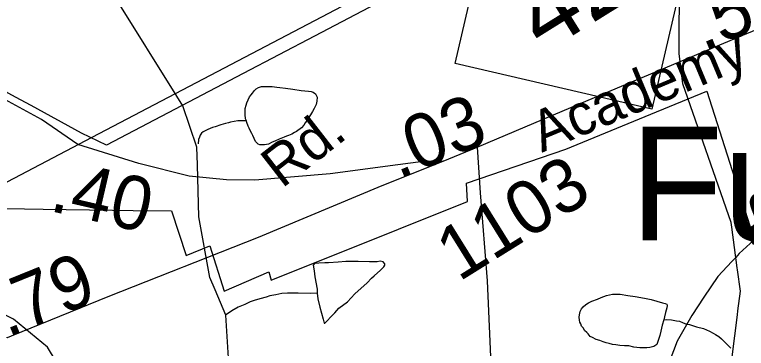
# Model space of a CAD drawing. Extents: x 2001466 to 31450019, y -30647475 to 847247.
# Drawn here: x 2052262 to 2055675, y 665696 to 667252 of the extents above; entities that cross this region are included whole.
import ezdxf

# ---------------------------------------------------------------- set-up
doc = ezdxf.new("R2010")
doc.units = 0
for name, color, linetype in [('Exist Boundary Political City Limit New', 7, 'Continuous'), ('Exist Civil Demographics City Label', 7, 'Continuous'), ('Exist Hydrographic Creek Single Shore', 7, 'Continuous'), ('Exist Hydrographic Misc Water Feature', 7, 'Continuous'), ('Exist Railroad Mainline', 7, 'Continuous'), ('Exist Road Non-System Type 51 Label', 7, 'Continuous'), ('Exist Road Primary NC Attributed', 7, 'Continuous'), ('Exist Road Primary NC Label', 7, 'Continuous'), ('Exist Road Primary NC Service Mileage Hundredths English Label', 7, 'Continuous'), ('Exist Road Primary NC Shield CELL', 7, 'Continuous'), ('Exist Road Primary NC Shield Number Label', 7, 'Continuous'), ('Exist Road Secondary Mileage Hundredths English Label', 7, 'Continuous'), ('Exist Road Secondary Type 51 Attributed', 7, 'Continuous'), ('Exist Road Secondary Type 51 Label', 7, 'Continuous'), ('Exist Road Secondary Type 51 Number Label', 7, 'Continuous'), ('Map Preparation Boundary City Limit Buffer Line', 7, 'Continuous')]:
    doc.layers.add(name, color=color, linetype=linetype)

msp = doc.modelspace()

# ---------------------------------------------------------------- linework, layer by layer
at = {"layer": 'Exist Boundary Political City Limit New'}
for points in [[(2054801.8, 667751.5), (2053660.4, 667152.6), (2053327.5, 666977.9), (2052690.6, 666643.7), (2052574.2, 666699.1), (2052338.9, 666828.2), (2052265, 666867.9), (2052235.1, 666884), (2052099.1, 666957.6), (2052098.8, 666888.7), (2052095.1, 666691.8)], [(2052095.1, 666691.8), (2052092, 666502.8), (2052090.8, 666445.9), (2052123.5, 666350), (2052220.5, 666348.5), (2052394.6, 666345.8), (2052718.4, 666340.8), (2052814, 666339.7), (2052993.8, 666337.4), (2053061.5, 666128.9), (2053171.9, 666173.9), (2053238.5, 665962.8), (2053447.8, 666053.3), (2053459.1, 666013.7), (2054053.1, 666251.2), (2054374.5, 666381.3), (2054368.9, 666466.1), (2054832.8, 666624.4), (2055228.8, 666788.4), (2055490.1, 666895.9), (2055727.8, 666155.1)]]:
    msp.add_lwpolyline(points, dxfattribs=at)
at = {"layer": 'Exist Hydrographic Creek Single Shore'}
for points in [[(2053017.7, 666872.7), (2052736.4, 667325.2), (2052319.3, 667793), (2052143.4, 668082), (2051868.4, 668350), (2051451.4, 668630.9), (2051117.3, 668781.9), (2050292.4, 668952.9), (2050134.3, 669028.3), (2049975.4, 669271), (2049847.4, 669402.6)], [(2053114.6, 666551.6), (2053112.3, 666635.1), (2053046.3, 666826.8), (2053017.7, 666872.7)], [(2053273.2, 665427.7), (2053006.3, 665420.1), (2052782.4, 665359), (2052490.4, 665574.9), (2052414.3, 665701.1), (2052256.4, 665832.3), (2052022.2, 665948.5), (2051756.3, 665950.7), (2051539.3, 665974.8), (2051155.3, 666107.3), (2050197.3, 666481), (2049997.3, 666488.4), (2049843.6, 666575.6)], [(2053197.2, 665968.7), (2053172.4, 666027), (2053121.3, 666310.1), (2053114.6, 666551.6)], [(2053273.2, 665427.7), (2053247.2, 665851.5), (2053197.2, 665968.7)]]:
    msp.add_lwpolyline(points, dxfattribs=at)
at = {"layer": 'Exist Hydrographic Misc Water Feature'}
for p, q in [((2055632.7, 666072.1), (2055607.1, 666261.8)), ((2055634.1, 666061.9), (2055632.7, 666072.1)), ((2055633.2, 665852), (2055635.7, 665871.8))]:
    msp.add_line(p, q, dxfattribs=at)
for points in [[(2055607.1, 666261.8), (2055604.3, 666282.6), (2055378.3, 666930.3), (2055361.3, 667071.7), (2055367.4, 668505.3), (2055335.1, 668528.9)], [(2053343.2, 666756.6), (2053339.3, 666766.6), (2053337.2, 666786.6), (2053337, 666802.6), (2053337, 666814.6), (2053341.1, 666830.7), (2053345, 666840.7), (2053356.9, 666868.6), (2053364.9, 666878.7), (2053370.9, 666886.7), (2053380.9, 666898.7), (2053388.9, 666906.7), (2053398.9, 666912.8), (2053412.9, 666916.8), (2053436.9, 666916.8), (2053462.7, 666916.8), (2053484.9, 666914.9), (2053499, 666912.9), (2053524.8, 666908.9), (2053558.9, 666905), (2053598.9, 666899.1), (2053632.9, 666895.2), (2053645, 666893.2), (2053654.8, 666891.2), (2053664.9, 666883.3), (2053669, 666877.3), (2053672.9, 666867.3), (2053670.8, 666849.3), (2053669, 666833.3), (2053659.2, 666815.3), (2053651.2, 666801.2), (2053641.1, 666785.2), (2053623.3, 666755.2), (2053617.1, 666747.2), (2053611.2, 666737.2), (2053599.3, 666725.2), (2053577.1, 666707.1), (2053567.1, 666703.1), (2053555.4, 666695.1), (2053539.4, 666689), (2053529.4, 666685), (2053519.3, 666681), (2053495.3, 666671), (2053475.2, 666662.9), (2053463.3, 666656.9), (2053445.3, 666648.9), (2053427.4, 666644.8), (2053415.3, 666644.8), (2053405.5, 666644.8), (2053397.5, 666648.8), (2053391.4, 666654.8), (2053385.4, 666660.8), (2053379.3, 666674.8), (2053373.3, 666688.8), (2053367.4, 666698.7), (2053359.4, 666714.7), (2053355.3, 666722.7), (2053351.2, 666732.7), (2053345.2, 666748.7), (2053343.2, 666756.6)], [(2053343.2, 666756.6), (2053303.2, 666756.6), (2053269.1, 666750.5), (2053259.1, 666748.5), (2053245.2, 666744.5), (2053223.2, 666738.4), (2053197.4, 666728.4), (2053185.3, 666726.4), (2053163.3, 666716.3), (2053153.3, 666712.3), (2053141.4, 666706.3), (2053133.4, 666700.2), (2053127.3, 666690.2), (2053123.4, 666680.3), (2053119.5, 666670.3), (2053117.4, 666650.3)], [(2053672.5, 665953.4), (2053676.6, 665927.5), (2053684.6, 665887.5), (2053692.8, 665859.5), (2053700.8, 665831.5), (2053704.9, 665813.5), (2053708.8, 665813.5), (2053720.9, 665825.5), (2053734.8, 665841.6), (2053754.7, 665861.6), (2053774.6, 665883.6), (2053814.6, 665913.7), (2053848.6, 665949.8), (2053906.4, 666001.8), (2053926.3, 666023.9), (2053938.4, 666033.9), (2053968.4, 666060), (2053984.4, 666076), (2053988.3, 666084), (2053988.3, 666090), (2053980.3, 666100), (2053966.3, 666102), (2053952.4, 666099.9), (2053916.3, 666099.9), (2053864.2, 666101.7), (2053824.2, 666101.7), (2053806.4, 666101.6), (2053770.3, 666097.6), (2053726.2, 666095.5), (2053708.4, 666095.4), (2053680.3, 666093.4), (2053660.4, 666091.4), (2053654.4, 666083.4), (2053658.3, 666057.4), (2053662.4, 666029.4), (2053672.5, 665971.4), (2053672.5, 665953.4)], [(2055635.7, 665871.8), (2055647.3, 665963.5), (2055634.1, 666061.9)], [(2053672.5, 665953.4), (2053640.5, 665951.4), (2053584.7, 665953.3), (2053550.7, 665953.2), (2053534.7, 665953.2), (2053508.6, 665951.1), (2053480.8, 665945.1), (2053452.7, 665941), (2053434.6, 665935), (2053404.7, 665926.9), (2053378.6, 665918.9), (2053360.6, 665912.9), (2053334.8, 665900.8), (2053304.8, 665888.8), (2053274.9, 665870.7), (2053245, 665850.6)], [(2055290.5, 665828.5), (2055282.6, 665804.5), (2055276.6, 665776.5), (2055270.7, 665756.4), (2055266.6, 665742.4), (2055262.7, 665728.5), (2055258.6, 665718.5), (2055256.7, 665714.5), (2055248.7, 665708.4), (2055242.8, 665704.4), (2055236.8, 665702.4), (2055224.7, 665700.4), (2055210.8, 665698.4), (2055198.7, 665698.3), (2055178.8, 665698.3), (2055150.7, 665702.3), (2055126.7, 665708.2), (2055106.8, 665708.2), (2055084.7, 665710.1), (2055066.8, 665712.1), (2055050.8, 665714), (2055034.8, 665718), (2055020.7, 665722), (2055006.8, 665726), (2054990.8, 665731.9), (2054974.8, 665737.9), (2054956.7, 665745.9), (2054946.7, 665751.9), (2054936.6, 665763.9), (2054930.7, 665769.8), (2054920.6, 665779.8), (2054914.7, 665789.8), (2054906.7, 665799.8), (2054902.6, 665809.8), (2054898.7, 665817.8), (2054896.4, 665827.7), (2054894.6, 665841.7), (2054896.4, 665851.7), (2054900.5, 665867.7), (2054906.5, 665879.7), (2054914.5, 665889.7), (2054926.4, 665899.8), (2054938.5, 665907.8), (2054954.5, 665915.9), (2054980.3, 665925.9), (2054998.4, 665933.9), (2055022.3, 665942), (2055050.2, 665948), (2055086.3, 665948.1), (2055122.2, 665942.1), (2055156.2, 665938.2), (2055200.3, 665930.3), (2055230.3, 665924.4), (2055284.4, 665908.4), (2055296.5, 665904.5), (2055304.5, 665902.5), (2055306.3, 665896.5), (2055304.5, 665884.5), (2055298.3, 665862.5), (2055292.6, 665842.5), (2055290.5, 665828.5)], [(2055635.4, 664865.6), (2055590.3, 664924.6), (2055532.3, 665057.1), (2055633.2, 665852)], [(2055290.5, 665828.5), (2055304.5, 665830.5), (2055326.4, 665828.6), (2055348.6, 665824.6), (2055362.5, 665822.6), (2055376.5, 665816.6), (2055396.6, 665808.7), (2055410.5, 665806.7), (2055442.5, 665796.7), (2055474.5, 665788.8), (2055502.6, 665776.9), (2055520.4, 665766.9), (2055530.5, 665761), (2055546.7, 665751), (2055558.6, 665741), (2055566.5, 665733), (2055572.7, 665727), (2055580.7, 665719.1), (2055602.6, 665697.1)]]:
    msp.add_lwpolyline(points, dxfattribs=at)
at = {"layer": 'Exist Railroad Mainline'}
for points in [[(2046464.5, 663426.2), (2046524.6, 663459.1), (2048551.7, 664535.4), (2049194.6, 664876.7), (2049524.4, 665051.8), (2049557.2, 665070.3), (2052622.8, 666680.7), (2055671.2, 668278.9), (2056997.6, 668963.3), (2058840.6, 669936.5)], [(2055727.1, 666216.2), (2055641.1, 666137.7), (2055626.1, 666120.2), (2055607.5, 666101.5), (2055541.4, 666030.4), (2055476, 665935.1), (2055420, 665849.1), (2055352.2, 665729.1), (2055300.2, 665594.9)]]:
    msp.add_lwpolyline(points, dxfattribs=at)
at = {"layer": 'Exist Road Primary NC Attributed'}
for points in [[(2054418.6, 666634.2), (2054907.9, 666840.5), (2055677.6, 667164.1), (2056184.6, 667373.6), (2056567.7, 667530.7), (2056727.8, 667592.5), (2056935, 667655.3), (2057139.1, 667701.4)], [(2054260.6, 666569.3), (2054418.6, 666634.2)], [(2050426, 664989), (2050469.1, 665011), (2050704.3, 665125.3), (2051044.1, 665262.3), (2051844.1, 665591.2), (2052698.6, 665937.8), (2053399.3, 666214.3), (2053976.4, 666455.2), (2054260.6, 666569.3)]]:
    msp.add_lwpolyline(points, dxfattribs=at)
at = {"layer": 'Exist Road Primary NC Shield CELL'}
msp.add_lwpolyline([(2054316.8, 667024.2), (2054530, 667941.6), (2055447.4, 667728.4), (2055234.2, 666811)], close=True, dxfattribs=at)
at = {"layer": 'Exist Road Secondary Type 51 Attributed'}
for points in [[(2052557.1, 666646.2), (2052386.3, 666764), (2052162.5, 666885.4), (2051899.2, 667023.8), (2051726.1, 667110.4), (2051482.2, 667211.8), (2051238.9, 667288.9), (2050792.4, 667405.1), (2050170.2, 667573.1), (2049959.6, 667625.9), (2049883.6, 667635.4), (2049783.3, 667640.7), (2049542.6, 667618.5), (2049242.3, 667606.9)], [(2054418.6, 666634.2), (2054432.9, 666421.6), (2054466.7, 666011.7), (2054484.6, 665587.1), (2054486.7, 665225.8), (2054483.6, 665090.6), (2054443.4, 664991.3), (2054312.6, 664780.1), (2054253.4, 664718.8), (2053998, 664560.4), (2053751, 664429.4), (2053496.5, 664373.7), (2053164.1, 664331.2), (2052683.1, 664272.6), (2052013.9, 664187.6)], [(2054260.6, 666569.3), (2054168.1, 666567.5), (2054049.9, 666552.7), (2053733.2, 666510.4), (2053382.8, 666480.9), (2053249.3, 666481.9), (2053075.1, 666498.8), (2052840.7, 666558), (2052557.1, 666646.2)]]:
    msp.add_lwpolyline(points, dxfattribs=at)
at = {"layer": 'Map Preparation Boundary City Limit Buffer Line'}
for points in [[(2054801.8, 667751.5), (2053660.4, 667152.6), (2053327.5, 666977.9), (2052690.6, 666643.7), (2052574.2, 666699.1), (2052338.9, 666828.2), (2052265, 666867.9), (2052235.1, 666884), (2052099.1, 666957.6), (2052098.8, 666888.7), (2052095.1, 666691.8)], [(2052095.1, 666691.8), (2052092, 666502.8), (2052090.8, 666445.9), (2052123.5, 666350), (2052220.5, 666348.5), (2052394.6, 666345.8), (2052718.4, 666340.8), (2052814, 666339.7), (2052993.8, 666337.4), (2053061.5, 666128.9), (2053171.9, 666173.9), (2053238.5, 665962.8), (2053447.8, 666053.3), (2053459.1, 666013.7), (2054053.1, 666251.2), (2054374.5, 666381.3), (2054368.9, 666466.1), (2054832.8, 666624.4), (2055228.8, 666788.4), (2055490.1, 666895.9), (2055727.8, 666155.1)]]:
    msp.add_lwpolyline(points, dxfattribs=at)

# ---------------------------------------------------------------- texts
at = {"layer": 'Exist Civil Demographics City Label'}
msp.add_text('Fuquay--Varina', height=530, dxfattribs=at).set_placement((2055133.3, 666200.2))
at = {"layer": 'Exist Road Non-System Type 51 Label'}
msp.add_text('Shadow', height=190, rotation=305.8031, dxfattribs=at).set_placement((2055584.1, 666348.3))
at = {"layer": 'Exist Road Primary NC Label'}
msp.add_text('Academy', height=190, rotation=22.7014, dxfattribs=at).set_placement((2054720.7, 666607.9))
at = {"layer": 'Exist Road Primary NC Service Mileage Hundredths English Label'}
for s, rotation, p in [('.55', 22.4446, (2055473.9, 667080)), ('.03', 22.3367, (2054051.7, 666483.5)), ('.79', 22.0808, (2052226.8, 665746.4))]:
    msp.add_text(s, height=250, rotation=rotation, dxfattribs=at).set_placement(p)
at = {"layer": 'Exist Road Primary NC Shield Number Label'}
msp.add_text('42', height=350, rotation=31.918, dxfattribs=at).set_placement((2054729.4, 667069.7))
at = {"layer": 'Exist Road Secondary Mileage Hundredths English Label'}
msp.add_text('.40', height=250, rotation=346.9481, dxfattribs=at).set_placement((2052418.1, 666338.6))
at = {"layer": 'Exist Road Secondary Type 51 Label'}
msp.add_text('Rd.', height=190, rotation=37.8267, dxfattribs=at).set_placement((2053508.3, 666439.2))
at = {"layer": 'Exist Road Secondary Type 51 Number Label'}
msp.add_text('1103', height=250, rotation=31.918, dxfattribs=at).set_placement((2054333.6, 666004.3))

doc.saveas('drawing.dxf')
